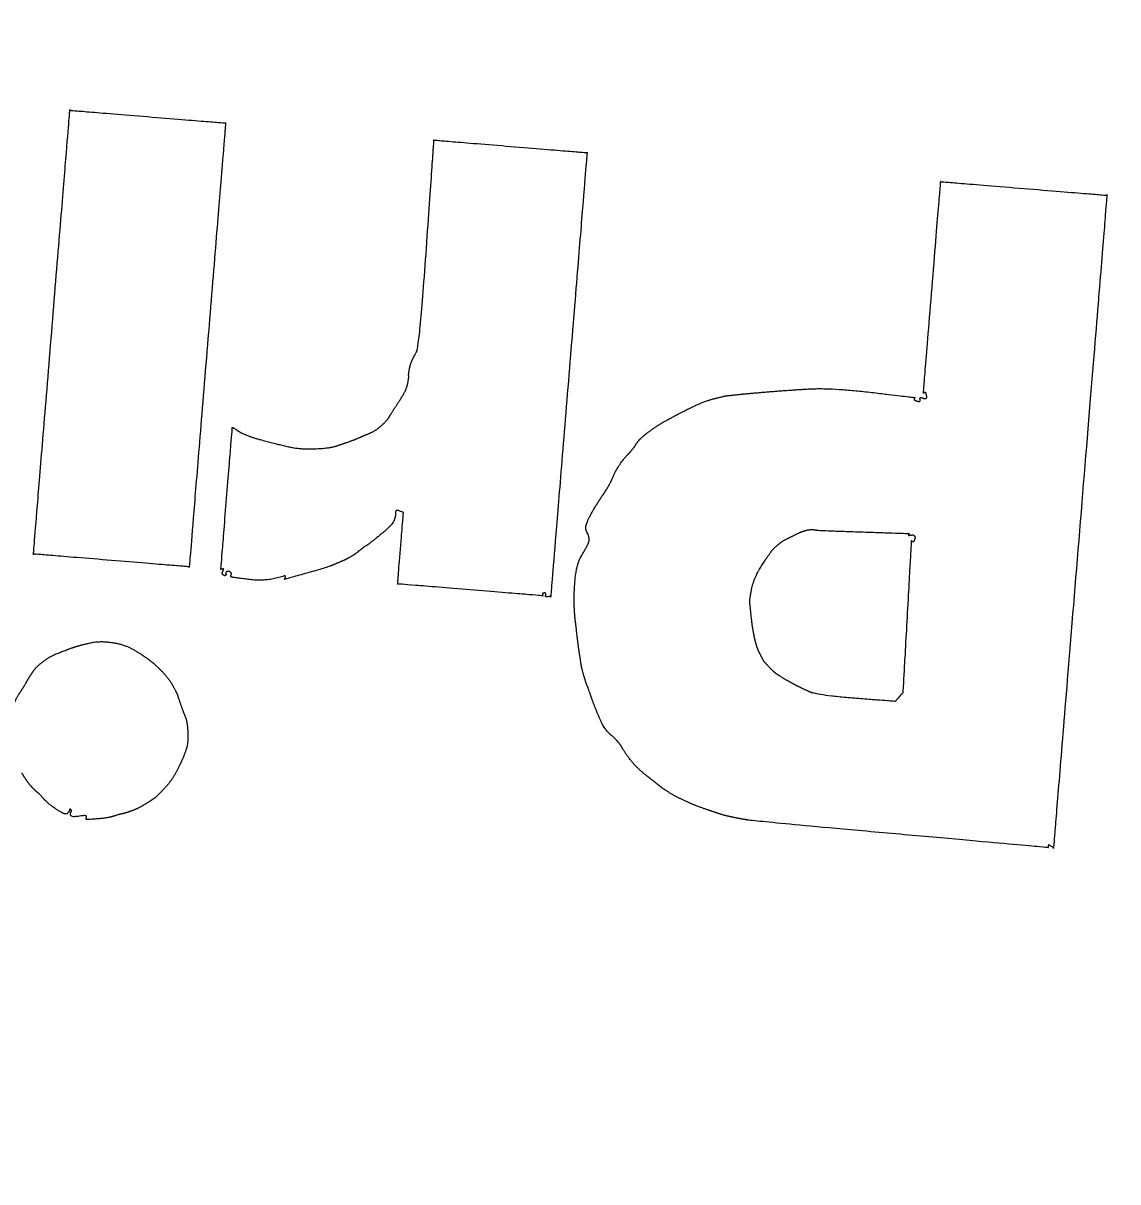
# Model space of a CAD drawing. Extents: x 2001876 to 2025694, y 804561 to 868938.
# Drawn here: x 2023004.33 to 2023034.14, y 807548.88 to 807580.42 of the extents above; entities that cross this region are included whole.
import ezdxf

# ---------------------------------------------------------------- set-up
doc = ezdxf.new("R2010")
doc.units = 0
doc.layers.add('Default', color=7, linetype='Continuous')
doc.layers.add('RD_PD_CLEAR ZONE', color=7, linetype='Continuous')

msp = doc.modelspace()

# ---------------------------------------------------------------- linework, layer by layer
at = {"layer": 'Default'}
for points in [[(2023004.608, 807565.972), (2023004.608, 807565.972), (2023005.599, 807578.053), (2023005.599, 807578.053)], [(2023005.599, 807578.053), (2023005.599, 807578.053), (2023009.84, 807577.706), (2023009.84, 807577.706)], [(2023009.84, 807577.706), (2023009.84, 807577.706), (2023008.85, 807565.624), (2023008.85, 807565.624)], [(2023015.042, 807571.485), (2023015.124, 807571.647), (2023015.514, 807577.241), (2023015.514, 807577.241)], [(2023015.514, 807577.241), (2023015.514, 807577.241), (2023019.683, 807576.899), (2023019.683, 807576.899)], [(2023019.683, 807576.899), (2023019.683, 807576.899), (2023018.693, 807564.817), (2023018.693, 807564.817)], [(2023028.841, 807570.354), (2023028.841, 807570.354), (2023029.313, 807576.11), (2023029.313, 807576.11)], [(2023029.313, 807576.11), (2023029.313, 807576.11), (2023033.84, 807575.739), (2023033.84, 807575.739)], [(2023033.84, 807575.739), (2023033.84, 807575.739), (2023032.385, 807557.979), (2023032.385, 807557.979)], [(2023014.842, 807570.991), (2023014.868, 807571.135), (2023014.956, 807571.328), (2023015.042, 807571.485)], [(2023014.804, 807570.638), (2023014.837, 807570.813), (2023014.816, 807570.842), (2023014.842, 807570.991)], [(2023014.447, 807569.951), (2023014.571, 807570.137), (2023014.772, 807570.463), (2023014.804, 807570.638)], [(2023023.783, 807570.313), (2023024.069, 807570.344), (2023025.038, 807570.424), (2023025.666, 807570.464)], [(2023025.666, 807570.464), (2023026.295, 807570.508), (2023028.612, 807570.232), (2023028.612, 807570.232)], [(2023022.352, 807569.878), (2023022.57, 807569.988), (2023022.977, 807570.164), (2023023.224, 807570.222)], [(2023023.224, 807570.222), (2023023.466, 807570.284), (2023023.502, 807570.281), (2023023.783, 807570.313)], [(2023028.612, 807570.232), (2023028.612, 807570.232), (2023028.576, 807570.171), (2023028.607, 807570.159)], [(2023028.607, 807570.159), (2023028.655, 807570.141), (2023028.744, 807570.111), (2023028.752, 807570.147)], [(2023028.752, 807570.147), (2023028.764, 807570.183), (2023028.741, 807570.185), (2023028.757, 807570.22)], [(2023028.757, 807570.22), (2023028.778, 807570.25), (2023028.856, 807570.198), (2023028.902, 807570.208)], [(2023028.914, 807570.348), (2023028.908, 807570.385), (2023028.841, 807570.354), (2023028.841, 807570.354)], [(2023028.902, 807570.208), (2023028.949, 807570.218), (2023028.924, 807570.302), (2023028.914, 807570.348)], [(2023014.103, 807569.486), (2023014.256, 807569.629), (2023014.326, 807569.76), (2023014.447, 807569.951)], [(2023021.87, 807569.625), (2023022.09, 807569.744), (2023022.132, 807569.764), (2023022.352, 807569.878)], [(2023021.089, 807569.06), (2023021.18, 807569.171), (2023021.65, 807569.507), (2023021.87, 807569.625)], [(2023009.711, 807565.553), (2023009.711, 807565.553), (2023010.024, 807569.424), (2023010.024, 807569.424)], [(2023010.024, 807569.424), (2023010.024, 807569.424), (2023010.384, 807569.198), (2023010.781, 807569.088)], [(2023013.515, 807569.156), (2023013.68, 807569.225), (2023013.95, 807569.344), (2023014.103, 807569.486)], [(2023010.781, 807569.088), (2023011.268, 807568.957), (2023011.872, 807568.821), (2023012.275, 807568.838)], [(2023012.275, 807568.838), (2023012.673, 807568.855), (2023012.964, 807568.95), (2023013.147, 807569.013)], [(2023013.147, 807569.013), (2023013.335, 807569.079), (2023013.349, 807569.087), (2023013.515, 807569.156)], [(2023020.92, 807568.827), (2023021.001, 807568.93), (2023021.003, 807568.948), (2023021.089, 807569.06)], [(2023020.606, 807568.456), (2023020.754, 807568.649), (2023020.843, 807568.724), (2023020.92, 807568.827)], [(2023020.12, 807567.588), (2023020.312, 807567.869), (2023020.462, 807568.258), (2023020.606, 807568.456)], [(2023019.654, 807566.636), (2023019.622, 807566.739), (2023019.924, 807567.308), (2023020.12, 807567.588)], [(2023014.47, 807567.12), (2023014.464, 807567.048), (2023014.465, 807567.007), (2023014.434, 807566.904)], [(2023014.683, 807567.103), (2023014.683, 807567.103), (2023014.476, 807567.188), (2023014.47, 807567.12)], [(2023014.524, 807565.159), (2023014.524, 807565.159), (2023014.683, 807567.103), (2023014.683, 807567.103)], [(2023014.434, 807566.904), (2023014.408, 807566.802), (2023013.901, 807566.36), (2023013.694, 807566.217)], [(2023019.522, 807565.908), (2023019.66, 807566.152), (2023019.752, 807566.323), (2023019.733, 807566.429)], [(2023019.733, 807566.429), (2023019.71, 807566.536), (2023019.686, 807566.529), (2023019.654, 807566.636)], [(2023024.851, 807566.197), (2023024.969, 807566.306), (2023025.169, 807566.408), (2023025.321, 807566.482)], [(2023025.321, 807566.482), (2023025.474, 807566.561), (2023025.69, 807566.634), (2023025.772, 807566.637)], [(2023025.772, 807566.637), (2023025.854, 807566.639), (2023025.881, 807566.628), (2023025.935, 807566.623)], [(2023025.935, 807566.623), (2023025.989, 807566.614), (2023028.455, 807566.531), (2023028.455, 807566.531)], [(2023028.455, 807566.531), (2023028.455, 807566.531), (2023028.423, 807566.474), (2023028.451, 807566.481)], [(2023028.451, 807566.481), (2023028.502, 807566.486), (2023028.562, 807566.504), (2023028.596, 807566.469)], [(2023028.596, 807566.469), (2023028.625, 807566.43), (2023028.597, 807566.369), (2023028.584, 807566.324)], [(2023013.694, 807566.217), (2023013.481, 807566.07), (2023013.421, 807566.007), (2023013.272, 807565.914)], [(2023024.594, 807565.894), (2023024.712, 807566.058), (2023024.733, 807566.092), (2023024.851, 807566.197)], [(2023028.512, 807566.33), (2023028.512, 807566.33), (2023028.282, 807562.193), (2023028.282, 807562.193)], [(2023028.584, 807566.324), (2023028.572, 807566.289), (2023028.512, 807566.33), (2023028.512, 807566.33)], [(2023008.85, 807565.624), (2023008.85, 807565.624), (2023004.608, 807565.972), (2023004.608, 807565.972)], [(2023013.272, 807565.914), (2023013.123, 807565.826), (2023012.953, 807565.753), (2023012.788, 807565.684)], [(2023019.37, 807564.109), (2023019.311, 807564.566), (2023019.378, 807565.664), (2023019.522, 807565.908)], [(2023024.153, 807564.967), (2023024.203, 807565.246), (2023024.48, 807565.73), (2023024.594, 807565.894)], [(2023009.784, 807565.547), (2023009.796, 807565.583), (2023009.711, 807565.553), (2023009.711, 807565.553)], [(2023009.772, 807565.402), (2023009.742, 807565.423), (2023009.762, 807565.504), (2023009.784, 807565.547)], [(2023009.85, 807565.469), (2023009.834, 807565.438), (2023009.86, 807565.418), (2023009.844, 807565.396)], [(2023009.991, 807565.457), (2023009.975, 807565.491), (2023009.862, 807565.504), (2023009.85, 807565.469)], [(2023009.985, 807565.385), (2023009.986, 807565.403), (2023010.006, 807565.424), (2023009.991, 807565.457)], [(2023012.788, 807565.684), (2023012.627, 807565.611), (2023011.445, 807565.283), (2023011.445, 807565.283)], [(2023009.844, 807565.396), (2023009.829, 807565.379), (2023009.802, 807565.386), (2023009.772, 807565.402)], [(2023009.987, 807565.353), (2023009.984, 807565.371), (2023009.984, 807565.371), (2023009.985, 807565.385)], [(2023011.435, 807565.376), (2023010.979, 807565.217), (2023009.99, 807565.339), (2023009.987, 807565.353)], [(2023011.445, 807565.283), (2023011.445, 807565.283), (2023011.482, 807565.39), (2023011.435, 807565.376)], [(2023018.48, 807564.835), (2023018.48, 807564.835), (2023014.524, 807565.159), (2023014.524, 807565.159)], [(2023018.486, 807564.907), (2023018.458, 807564.905), (2023018.48, 807564.835), (2023018.48, 807564.835)], [(2023018.554, 807564.902), (2023018.542, 807564.921), (2023018.509, 807564.91), (2023018.486, 807564.907)], [(2023018.548, 807564.829), (2023018.554, 807564.851), (2023018.571, 807564.882), (2023018.554, 807564.902)], [(2023018.693, 807564.817), (2023018.693, 807564.817), (2023018.542, 807564.807), (2023018.548, 807564.829)], [(2023024.149, 807564.315), (2023024.128, 807564.559), (2023024.103, 807564.693), (2023024.153, 807564.967)], [(2023024.289, 807563.515), (2023024.242, 807563.669), (2023024.175, 807564.071), (2023024.149, 807564.315)], [(2023019.493, 807563.164), (2023019.453, 807563.404), (2023019.424, 807563.658), (2023019.37, 807564.109)], [(2023005.855, 807563.479), (2023005.986, 807563.518), (2023006.45, 807563.613), (2023006.787, 807563.557)], [(2023006.787, 807563.557), (2023007.121, 807563.503), (2023007.659, 807563.171), (2023007.775, 807563.08)], [(2023024.411, 807563.217), (2023024.356, 807563.327), (2023024.336, 807563.365), (2023024.289, 807563.515)], [(2023004.885, 807563.056), (2023005.065, 807563.192), (2023005.465, 807563.346), (2023005.593, 807563.395)], [(2023005.593, 807563.395), (2023005.724, 807563.439), (2023005.724, 807563.444), (2023005.855, 807563.479)], [(2023024.644, 807562.892), (2023024.53, 807563.007), (2023024.466, 807563.112), (2023024.411, 807563.217)], [(2023004.503, 807562.632), (2023004.577, 807562.749), (2023004.705, 807562.921), (2023004.885, 807563.056)], [(2023007.775, 807563.08), (2023007.89, 807562.988), (2023007.89, 807562.988), (2023007.996, 807562.888)], [(2023007.996, 807562.888), (2023008.102, 807562.788), (2023008.336, 807562.518), (2023008.43, 807562.337)], [(2023019.594, 807562.668), (2023019.541, 807562.859), (2023019.528, 807562.924), (2023019.493, 807563.164)], [(2023025.1, 807562.549), (2023024.917, 807562.656), (2023024.753, 807562.774), (2023024.644, 807562.892)], [(2023004.366, 807562.396), (2023004.435, 807562.514), (2023004.43, 807562.519), (2023004.503, 807562.632)], [(2023019.815, 807562.034), (2023019.723, 807562.297), (2023019.647, 807562.481), (2023019.594, 807562.668)], [(2023004.049, 807561.82), (2023004.152, 807562.076), (2023004.297, 807562.279), (2023004.366, 807562.396)], [(2023008.43, 807562.337), (2023008.525, 807562.16), (2023008.553, 807562.053), (2023008.623, 807561.856)], [(2023025.717, 807562.23), (2023025.506, 807562.329), (2023025.282, 807562.443), (2023025.1, 807562.549)], [(2023020.243, 807561.132), (2023020.134, 807561.25), (2023019.908, 807561.77), (2023019.815, 807562.034)], [(2023028.071, 807561.959), (2023028.071, 807561.959), (2023025.923, 807562.126), (2023025.717, 807562.23)], [(2023028.282, 807562.193), (2023028.282, 807562.193), (2023028.071, 807561.959), (2023028.071, 807561.959)], [(2023008.623, 807561.856), (2023008.694, 807561.658), (2023008.796, 807561.404), (2023008.811, 807561.133)], [(2023008.811, 807561.133), (2023008.825, 807560.868), (2023008.74, 807560.555), (2023008.618, 807560.287)], [(2023020.476, 807560.912), (2023020.367, 807561.03), (2023020.353, 807561.018), (2023020.243, 807561.132)], [(2023020.848, 807560.389), (2023020.688, 807560.602), (2023020.585, 807560.798), (2023020.476, 807560.912)], [(2023021.574, 807559.727), (2023021.48, 807559.799), (2023021.013, 807560.17), (2023020.848, 807560.389)], [(2023008.618, 807560.287), (2023008.496, 807560.019), (2023008.288, 807559.712), (2023008.118, 807559.534)], [(2023004.394, 807559.853), (2023004.341, 807559.93), (2023004.342, 807559.935), (2023004.289, 807560.017)], [(2023004.626, 807559.565), (2023004.542, 807559.649), (2023004.447, 807559.771), (2023004.394, 807559.853)], [(2023021.759, 807559.584), (2023021.664, 807559.651), (2023021.664, 807559.656), (2023021.574, 807559.727)], [(2023004.875, 807559.321), (2023004.763, 807559.453), (2023004.711, 807559.48), (2023004.626, 807559.565)], [(2023008.118, 807559.534), (2023007.949, 807559.356), (2023007.832, 807559.275), (2023007.669, 807559.174)], [(2023022.387, 807559.236), (2023022.158, 807559.337), (2023021.858, 807559.512), (2023021.759, 807559.584)], [(2023005.526, 807558.907), (2023005.476, 807558.856), (2023004.988, 807559.188), (2023004.875, 807559.321)], [(2023007.669, 807559.174), (2023007.506, 807559.073), (2023007.293, 807558.981), (2023007.148, 807558.934)], [(2023023.113, 807558.958), (2023022.966, 807559.006), (2023022.616, 807559.131), (2023022.387, 807559.236)], [(2023005.63, 807559.013), (2023005.597, 807559.052), (2023005.58, 807558.957), (2023005.526, 807558.907)], [(2023005.618, 807558.868), (2023005.601, 807558.937), (2023005.659, 807558.974), (2023005.63, 807559.013)], [(2023006.049, 807558.832), (2023006.047, 807558.869), (2023005.631, 807558.798), (2023005.618, 807558.868)], [(2023006.043, 807558.76), (2023006.044, 807558.769), (2023006.05, 807558.796), (2023006.049, 807558.832)], [(2023006.816, 807558.842), (2023006.657, 807558.787), (2023006.046, 807558.737), (2023006.046, 807558.746)], [(2023007.148, 807558.934), (2023007.003, 807558.891), (2023006.98, 807558.897), (2023006.816, 807558.842)], [(2023023.402, 807558.865), (2023023.255, 807558.909), (2023023.255, 807558.909), (2023023.113, 807558.958)], [(2023024.016, 807558.738), (2023023.809, 807558.773), (2023023.549, 807558.826), (2023023.402, 807558.865)], [(2023006.046, 807558.746), (2023006.042, 807558.751), (2023006.043, 807558.755), (2023006.043, 807558.76)], [(2023032.239, 807557.981), (2023032.239, 807557.981), (2023024.223, 807558.698), (2023024.016, 807558.738)], [(2023032.246, 807558.063), (2023032.246, 807558.063), (2023032.239, 807557.981), (2023032.239, 807557.981)], [(2023032.385, 807557.979), (2023032.385, 807557.979), (2023032.246, 807558.063), (2023032.246, 807558.063)]]:
    msp.add_open_spline(points, degree=2, dxfattribs=at)
at = {"layer": 'RD_PD_CLEAR ZONE'}
msp.add_arc((2021702.161, 807758.758), 1637.022, 308.69683, 355.712971, dxfattribs=at)

doc.saveas('drawing.dxf')
